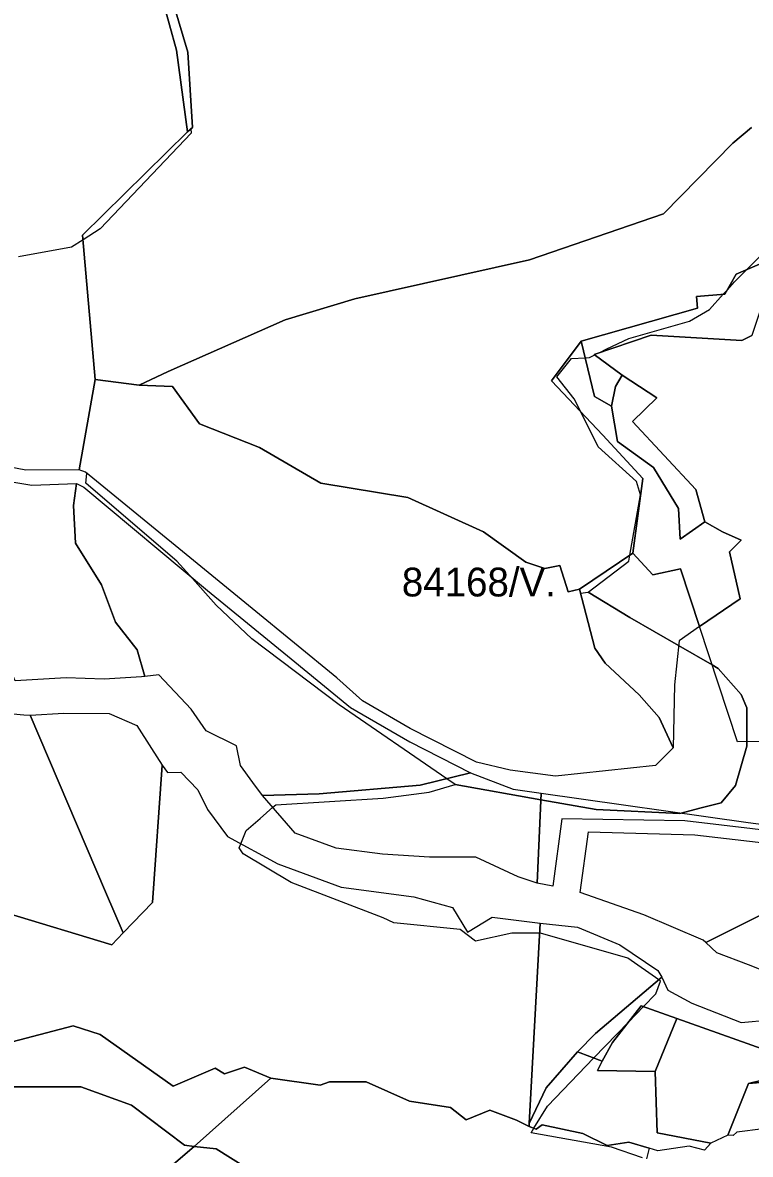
# Model space of a CAD drawing. Extents: x -477304 to -465429, y -1159113 to -1149210.
# Drawn here: x -475883 to -475504, y -1151655 to -1151065 of the extents above; entities that cross this region are included whole.
import ezdxf

# ---------------------------------------------------------------- set-up
doc = ezdxf.new("R2010")
doc.units = 0
for name, color, linetype in [('BPEJ_s', 7, 'Continuous'), ('PUPFL_s', 7, 'Continuous'), ('trav_porost_s', 7, 'Continuous')]:
    doc.layers.add(name, color=color, linetype=linetype)

msp = doc.modelspace()

# ---------------------------------------------------------------- linework, layer by layer
at = {"layer": 'BPEJ_s'}
for points in [[(-475808.91, -1151039.84), (-475796.84, -1151080.93), (-475794.41, -1151120.2), (-475795.24, -1151120.87), (-475795, -1151123), (-475842.5, -1151173), (-475851.4, -1151178.64), (-475857.5, -1151182.5), (-475885, -1151187.5)], [(-475808.91, -1151039.84), (-475796.84, -1151080.93), (-475794.41, -1151120.2), (-475795.24, -1151120.87), (-475795, -1151123), (-475842.5, -1151173), (-475851.4, -1151178.64), (-475857.5, -1151182.5), (-475885, -1151187.5)], [(-475782, -1151369), (-475795.69, -1151353.64), (-475802.5, -1151346), (-475823, -1151328.5), (-475850, -1151305.5), (-475849.39, -1151300.34), (-475850.1, -1151299.76), (-475853.51, -1151298.55), (-475845.03, -1151251.44), (-475822.25, -1151254.46), (-475804.86, -1151255.07), (-475790.76, -1151274.54), (-475759.49, -1151286.85), (-475727.57, -1151305.38), (-475682.23, -1151312.95), (-475642.81, -1151330.83), (-475620.74, -1151346.67), (-475610.78, -1151349.95), (-475603.01, -1151348.4), (-475598.67, -1151362.12), (-475592.78, -1151360.65), (-475592.22, -1151362.82), (-475588.25, -1151362.25), (-475567, -1151346), (-475566.47, -1151342.94), (-475561, -1151311.5), (-475563, -1151304.5), (-475583, -1151286.5), (-475592.08, -1151268.33), (-475595.5, -1151261.5), (-475604.5, -1151250), (-475597, -1151240.5), (-475589.75, -1151240.12), (-475587.5, -1151240), (-475584.81, -1151238.65), (-475585.15, -1151238.4), (-475582.54, -1151237.52), (-475578.5, -1151235.5), (-475567, -1151230), (-475535.5, -1151221), (-475525, -1151215), (-475517.87, -1151207.05), (-475515.69, -1151204.62), (-475512, -1151200.5), (-475505.72, -1151194.22), (-475491.5, -1151180)], [(-475512, -1151200.5), (-475505.72, -1151194.22), (-475491.5, -1151180)], [(-475560, -1151657), (-475576, -1151651.5), (-475618, -1151644), (-475616.55, -1151641.61), (-475609.5, -1151630), (-475585.3, -1151604.94), (-475567.31, -1151586.32), (-475559.45, -1151578.18), (-475553, -1151571.5), (-475550.5, -1151565), (-475551.49, -1151564.3), (-475567.5, -1151553), (-475613, -1151540), (-475613.58, -1151540), (-475628, -1151540), (-475647, -1151544), (-475655, -1151538), (-475689.5, -1151534.5), (-475695, -1151532), (-475743, -1151513.5), (-475768, -1151498.5), (-475770, -1151495.5), (-475769.14, -1151493.3), (-475766.5, -1151486.5), (-475759.19, -1151480.13), (-475752.52, -1151474.32), (-475751, -1151473), (-475695, -1151469.5), (-475671, -1151466.5), (-475657.5, -1151462.5), (-475612.86, -1151470.4), (-475584, -1151475.5), (-475540.5, -1151477.5), (-475539.78, -1151477.32), (-475530.03, -1151474.82), (-475524.56, -1151473.42), (-475519, -1151472), (-475511.5, -1151463), (-475505.5, -1151442.5), (-475505.5, -1151440.15), (-475505.5, -1151422.5), (-475508.5, -1151415.5), (-475520.5, -1151402), (-475523.66, -1151400.18), (-475541.13, -1151390.11), (-475566.5, -1151375.5), (-475588.25, -1151362.25), (-475567, -1151346), (-475566.47, -1151342.94), (-475561, -1151311.5), (-475563, -1151304.5), (-475583, -1151286.5), (-475592.08, -1151268.33), (-475595.5, -1151261.5), (-475604.5, -1151250), (-475597, -1151240.5), (-475589.75, -1151240.12), (-475587.5, -1151240), (-475584.81, -1151238.65), (-475585.15, -1151238.4), (-475582.54, -1151237.52), (-475578.5, -1151235.5), (-475567, -1151230), (-475535.5, -1151221), (-475525, -1151215), (-475517.87, -1151207.05), (-475515.69, -1151204.62), (-475512, -1151200.5)], [(-475560, -1151657), (-475576, -1151651.5), (-475618, -1151644), (-475616.55, -1151641.61), (-475609.5, -1151630), (-475585.3, -1151604.94), (-475567.31, -1151586.32), (-475559.45, -1151578.18), (-475553, -1151571.5), (-475550.5, -1151565), (-475551.49, -1151564.3), (-475567.5, -1151553), (-475613, -1151540), (-475613.58, -1151540), (-475628, -1151540), (-475647, -1151544), (-475655, -1151538), (-475689.5, -1151534.5), (-475695, -1151532), (-475743, -1151513.5), (-475768, -1151498.5), (-475770, -1151495.5), (-475769.14, -1151493.3), (-475766.5, -1151486.5), (-475759.19, -1151480.13), (-475752.52, -1151474.32), (-475751, -1151473), (-475695, -1151469.5), (-475671, -1151466.5), (-475657.5, -1151462.5), (-475661.96, -1151459.44), (-475718, -1151421), (-475763.5, -1151386.5), (-475782, -1151369)]]:
    msp.add_lwpolyline(points, dxfattribs=at)
msp.add_lwpolyline([(-475588.25, -1151362.25), (-475566.5, -1151375.5), (-475541.13, -1151390.11), (-475523.66, -1151400.18), (-475520.5, -1151402), (-475508.5, -1151415.5), (-475505.5, -1151422.5), (-475505.5, -1151440.15), (-475505.5, -1151442.5), (-475511.5, -1151463), (-475519, -1151472), (-475524.56, -1151473.42), (-475530.03, -1151474.82), (-475539.78, -1151477.32), (-475540.5, -1151477.5), (-475584, -1151475.5), (-475612.86, -1151470.4), (-475657.5, -1151462.5), (-475661.96, -1151459.44), (-475718, -1151421), (-475763.5, -1151386.5), (-475782, -1151369), (-475795.69, -1151353.64), (-475802.5, -1151346), (-475823, -1151328.5), (-475850, -1151305.5), (-475849.39, -1151300.34), (-475850.1, -1151299.76), (-475853.51, -1151298.55), (-475845.03, -1151251.44), (-475822.25, -1151254.46), (-475804.86, -1151255.07), (-475790.76, -1151274.54), (-475759.49, -1151286.85), (-475727.57, -1151305.38), (-475682.23, -1151312.95), (-475642.81, -1151330.83), (-475620.74, -1151346.67), (-475610.78, -1151349.95), (-475603.01, -1151348.4), (-475598.67, -1151362.12), (-475592.78, -1151360.65), (-475592.22, -1151362.82)], close=True, dxfattribs=at)
at = {"layer": 'PUPFL_s'}
for points in [[(-475813.61, -1151040.02), (-475802.65, -1151079.79), (-475797, -1151122.3), (-475851.61, -1151176.29), (-475845.03, -1151251.44), (-475853.51, -1151298.55), (-475881.21, -1151298.75), (-475900.47, -1151295.08), (-475923.41, -1151191), (-475970.58, -1151193.7), (-475973.05, -1151147.67), (-475973.41, -1151128.42), (-475943.79, -1151121.97), (-475934.93, -1151116.85), (-475909.98, -1151093.43), (-475913.64, -1151087.33), (-475915.25, -1151084.64), (-475926.77, -1151069.25), (-475976.61, -1151079.17), (-476006.65, -1151085.96), (-476040.94, -1151095.06), (-476072.07, -1151099.53), (-476111.9, -1151105.68), (-476125.29, -1151083.13)], [(-475503.17, -1151120.07), (-475512.84, -1151128.34), (-475549.04, -1151165.05), (-475618.73, -1151189.13), (-475709.88, -1151209.42), (-475746.05, -1151220.27), (-475807.01, -1151247.24), (-475822.25, -1151254.46), (-475845.03, -1151251.44), (-475851.61, -1151176.29), (-475797, -1151122.3), (-475794.41, -1151120.2), (-475796.84, -1151080.93), (-475808.91, -1151039.84)], [(-475496.59, -1151190.35), (-475511.13, -1151196.51), (-475517.02, -1151206.98), (-475531.73, -1151208.15), (-475531.32, -1151214.28), (-475591.85, -1151231.43), (-475607.41, -1151252.08), (-475580.59, -1151280.52), (-475559.72, -1151303.07), (-475565, -1151341.95), (-475592.78, -1151360.65), (-475598.67, -1151362.12), (-475603.01, -1151348.4), (-475610.78, -1151349.95), (-475620.74, -1151346.67), (-475642.81, -1151330.83), (-475682.23, -1151312.95), (-475727.57, -1151305.38), (-475759.49, -1151286.85), (-475790.76, -1151274.54), (-475804.86, -1151255.07), (-475822.25, -1151254.46), (-475807.01, -1151247.24), (-475746.05, -1151220.27), (-475709.88, -1151209.42), (-475618.73, -1151189.13), (-475549.04, -1151165.05), (-475512.84, -1151128.34), (-475503.17, -1151120.07)], [(-475891.52, -1151529.36), (-475836.45, -1151545.92), (-475830.45, -1151539.81), (-475815.26, -1151524.01), (-475810.21, -1151452.43), (-475807.47, -1151456.14), (-475800.43, -1151456.09), (-475791.65, -1151465.2), (-475786.6, -1151475.44), (-475776.16, -1151489.48), (-475749.9, -1151503.77), (-475716.98, -1151515.95), (-475679.13, -1151520.99), (-475658.92, -1151526.63), (-475651.19, -1151539.48), (-475638.21, -1151531.66), (-475613.3, -1151534.74), (-475618.9, -1151639.15), (-475618.98, -1151640.7), (-475625.55, -1151637.41), (-475639.48, -1151632.21), (-475651.79, -1151637.1), (-475659.95, -1151630.81), (-475681.29, -1151627.42), (-475703.84, -1151617.39), (-475723.01, -1151617.41), (-475727.8, -1151619.14), (-475753.58, -1151615.45), (-475767.27, -1151609.78), (-475777.74, -1151613.21), (-475782.59, -1151610.18), (-475804.41, -1151619.57), (-475842.42, -1151592.76), (-475856.6, -1151588.16), (-475902.45, -1151600.17)], [(-475765.72, -1151662.6), (-475782.11, -1151652.3), (-475793.51, -1151651.06), (-475753.58, -1151615.45), (-475727.8, -1151619.14), (-475723.01, -1151617.41), (-475703.84, -1151617.39), (-475681.29, -1151627.42), (-475659.95, -1151630.81), (-475651.79, -1151637.1), (-475639.48, -1151632.21), (-475625.55, -1151637.41), (-475618.98, -1151640.7), (-475615.31, -1151642.08), (-475612.25, -1151639.72), (-475591.03, -1151644.33), (-475578.34, -1151650.64), (-475567.01, -1151648.82), (-475556.46, -1151651.95), (-475557.81, -1151657.53)], [(-475999.91, -1151827.96), (-475793.51, -1151651.06), (-475782.11, -1151652.3), (-475765.72, -1151662.6)]]:
    msp.add_lwpolyline(points, dxfattribs=at)
for points in [[(-475531.73, -1151208.15), (-475517.02, -1151206.98), (-475511.13, -1151196.51), (-475496.59, -1151190.35), (-475484.17, -1151172.99), (-475479.65, -1151177.74), (-475461.54, -1151155.34), (-475469.22, -1151137.9), (-475452.59, -1151143.71), (-475464.99, -1151180.54), (-475477.68, -1151199.31), (-475499.11, -1151217.05), (-475503.03, -1151228.43), (-475508.22, -1151231.16), (-475555.49, -1151228.4), (-475585.15, -1151238.4), (-475570.56, -1151249.13), (-475573.93, -1151255.03), (-475576.16, -1151265.34), (-475584.89, -1151260.24), (-475591.85, -1151231.43), (-475531.32, -1151214.28)], [(-475584.89, -1151260.24), (-475576.16, -1151265.34), (-475573.02, -1151283.76), (-475554.18, -1151297.36), (-475541.19, -1151318.65), (-475540.37, -1151334.69), (-475527.45, -1151325.58), (-475518.3, -1151330.8), (-475508.6, -1151335.22), (-475514.58, -1151341.14), (-475509.07, -1151365.65), (-475530.32, -1151380.14), (-475540.11, -1151350.02), (-475554.47, -1151353.16), (-475565, -1151341.95), (-475559.72, -1151303.07), (-475580.59, -1151280.52), (-475607.41, -1151252.08), (-475591.85, -1151231.43)], [(-475573.93, -1151255.03), (-475570.56, -1151249.13), (-475552.48, -1151261.04), (-475565.14, -1151273.24), (-475532.14, -1151308.66), (-475527.45, -1151325.58), (-475540.37, -1151334.69), (-475541.19, -1151318.65), (-475554.18, -1151297.36), (-475573.02, -1151283.76), (-475576.16, -1151265.34)], [(-475854.89, -1151305.62), (-475856.46, -1151317), (-475855.28, -1151336.75), (-475841.78, -1151358.48), (-475834.41, -1151377.88), (-475823.21, -1151392.23), (-475819.17, -1151406.2), (-475820.92, -1151406.4), (-475840.4, -1151407.64), (-475860.26, -1151406.9), (-475886.73, -1151408.49), (-475935.11, -1151296.91), (-475878.15, -1151306.56)], [(-475728.31, -1151467.35), (-475757.94, -1151468.1), (-475763, -1151461.48), (-475769.36, -1151452.51), (-475771.39, -1151442.32), (-475787.34, -1151434.53), (-475795.11, -1151423.22), (-475811.92, -1151405.35), (-475819.17, -1151406.2), (-475823.21, -1151392.23), (-475834.41, -1151377.88), (-475841.78, -1151358.48), (-475855.28, -1151336.75), (-475856.46, -1151317), (-475854.89, -1151305.62), (-475850.95, -1151307.51), (-475786.48, -1151361.33), (-475742.91, -1151397.04), (-475712.02, -1151422.3), (-475681.21, -1151440.25), (-475649.59, -1151456.4), (-475675.82, -1151462.84)], [(-475551.32, -1151427.51), (-475561.72, -1151415.67), (-475579.4, -1151399.21), (-475584.77, -1151391.38), (-475592.78, -1151360.65), (-475565, -1151341.95), (-475554.47, -1151353.16), (-475540.11, -1151350.02), (-475530.32, -1151380.14), (-475540.86, -1151387.55), (-475543.32, -1151410.47), (-475544.03, -1151443.4)], [(-476051.5, -1151427.33), (-476022.39, -1151428.01), (-476019.56, -1151428.19), (-475987.82, -1151412.6), (-475968.79, -1151421.19), (-475947.16, -1151419.72), (-475932.05, -1151421.55), (-475929.48, -1151432.66), (-475920.85, -1151429.93), (-475910.25, -1151423.59), (-475882.32, -1151426.07), (-475879.02, -1151426.26), (-475839.63, -1151518.37), (-475830.45, -1151539.81), (-475836.45, -1151545.92), (-475891.52, -1151529.36), (-475950.29, -1151503.14), (-475975.37, -1151492.32), (-476015.57, -1151470), (-476062.2, -1151432.93)], [(-475879.02, -1151426.26), (-475861.49, -1151425.22), (-475837.79, -1151425.54), (-475823.39, -1151431.66), (-475815.78, -1151443.77), (-475810.21, -1151452.43), (-475815.26, -1151524.01), (-475830.45, -1151539.81), (-475839.63, -1151518.37)], [(-475646.84, -1151500.3), (-475670.99, -1151500.3), (-475695.44, -1151498.73), (-475719.57, -1151495.6), (-475740.83, -1151487.75), (-475757.94, -1151468.1), (-475728.31, -1151467.35), (-475675.82, -1151462.84), (-475649.59, -1151456.4), (-475627.35, -1151464.92), (-475612.71, -1151466.98), (-475614.77, -1151513.84), (-475624.73, -1151510.53)], [(-475483.58, -1151487.79), (-475537.9, -1151481.3), (-475601.91, -1151480.41), (-475606.6, -1151515.45), (-475614.77, -1151513.84), (-475612.71, -1151466.98), (-475504.91, -1151482.26), (-475490.32, -1151484.1), (-475471.18, -1151485.26), (-475469.45, -1151490.22), (-475477.4, -1151520.36), (-475481.38, -1151521.98), (-475483.16, -1151494.37)], [(-475618.9, -1151639.15), (-475613.3, -1151534.74), (-475593.84, -1151536.86), (-475571.81, -1151545.98), (-475551.86, -1151559.45), (-475549.82, -1151562.88), (-475584.48, -1151592.22), (-475593.83, -1151601.68), (-475610.15, -1151620.49)], [(-475560.61, -1151577.77), (-475575.6, -1151596.89), (-475580.99, -1151606.59), (-475593.83, -1151601.68), (-475584.48, -1151592.22), (-475549.82, -1151562.88), (-475546.65, -1151569.69), (-475534.2, -1151576.45), (-475508.45, -1151586.54), (-475478.29, -1151583.65), (-475447.95, -1151602.12), (-475497.6, -1151616.58), (-475489.73, -1151602.97), (-475541.98, -1151584.34)], [(-475575.6, -1151596.89), (-475560.61, -1151577.77), (-475541.98, -1151584.34), (-475553.33, -1151612.04), (-475583.3, -1151611.42), (-475580.99, -1151606.59)], [(-475902.45, -1151600.17), (-475856.6, -1151588.16), (-475842.42, -1151592.76), (-475804.41, -1151619.57), (-475782.59, -1151610.18), (-475777.74, -1151613.21), (-475767.27, -1151609.78), (-475753.58, -1151615.45), (-475793.51, -1151651.06), (-475798.47, -1151650.42), (-475826.15, -1151629.62), (-475852.63, -1151619.99), (-475900.49, -1151619.99), (-475926.15, -1151619.01)], [(-475567.01, -1151648.82), (-475578.34, -1151650.64), (-475591.03, -1151644.33), (-475612.25, -1151639.72), (-475615.31, -1151642.08), (-475618.98, -1151640.7), (-475618.9, -1151639.15), (-475610.15, -1151620.49), (-475593.83, -1151601.68), (-475580.99, -1151606.59), (-475583.3, -1151611.42), (-475553.33, -1151612.04), (-475552.22, -1151643.87), (-475524.28, -1151649.38), (-475527.56, -1151652.99), (-475535.64, -1151650.94), (-475551.9, -1151653.25), (-475556.46, -1151651.95)], [(-475993.63, -1151751.43), (-475947.61, -1151660.25), (-475926.15, -1151619.01), (-475900.49, -1151619.99), (-475852.63, -1151619.99), (-475826.15, -1151629.62), (-475798.47, -1151650.42), (-475793.51, -1151651.06), (-475999.91, -1151827.96), (-476002.97, -1151827.73), (-476022.23, -1151815.04)]]:
    msp.add_lwpolyline(points, close=True, dxfattribs=at)
at = {"layer": 'trav_porost_s'}
for points in [[(-475808.91, -1151039.84), (-475796.84, -1151080.93), (-475794.41, -1151120.2), (-475797, -1151122.3), (-475802.65, -1151079.79), (-475813.61, -1151040.02)], [(-475485.22, -1151439.9), (-475510.36, -1151440.21), (-475530.32, -1151380.14), (-475509.07, -1151365.65), (-475514.58, -1151341.14), (-475508.6, -1151335.22), (-475518.3, -1151330.8), (-475527.45, -1151325.58), (-475532.14, -1151308.66), (-475565.14, -1151273.24), (-475552.48, -1151261.04), (-475570.56, -1151249.13), (-475585.15, -1151238.4), (-475555.49, -1151228.4), (-475508.22, -1151231.16), (-475503.03, -1151228.43)]]:
    msp.add_lwpolyline(points, dxfattribs=at)
for points in [[(-475610.78, -1151349.95), (-475603.01, -1151348.4), (-475598.67, -1151362.12), (-475592.78, -1151360.65), (-475584.77, -1151391.38), (-475579.4, -1151399.21), (-475561.72, -1151415.67), (-475551.32, -1151427.51), (-475544.03, -1151443.4), (-475553.16, -1151452.63), (-475605.19, -1151458.06), (-475628.84, -1151454.92), (-475646.44, -1151450.83), (-475681.06, -1151433.31), (-475705.82, -1151418.9), (-475719.14, -1151406.95), (-475763.3, -1151370.77), (-475850.1, -1151299.76), (-475853.51, -1151298.55), (-475845.03, -1151251.44), (-475822.25, -1151254.46), (-475804.86, -1151255.07), (-475790.76, -1151274.54), (-475759.49, -1151286.85), (-475727.57, -1151305.38), (-475682.23, -1151312.95), (-475642.81, -1151330.83), (-475620.74, -1151346.67)], [(-475481.38, -1151521.98), (-475526.98, -1151544.81), (-475528.25, -1151543.64), (-475559.19, -1151530.32), (-475592.48, -1151518.77), (-475588.07, -1151487.19), (-475532.65, -1151488.6), (-475483.16, -1151494.37)], [(-475481.15, -1151532.38), (-475477.32, -1151549.87), (-475456.7, -1151577.03), (-475462.41, -1151573.05), (-475468.72, -1151570.68), (-475504.64, -1151556.46), (-475521.19, -1151550.15), (-475526.98, -1151544.81), (-475481.38, -1151521.98), (-475477.4, -1151520.36)], [(-475524.28, -1151649.38), (-475552.22, -1151643.87), (-475553.33, -1151612.04), (-475541.98, -1151584.34), (-475489.73, -1151602.97), (-475497.6, -1151616.58), (-475504.79, -1151618.23), (-475515.53, -1151645.12)], [(-475451.68, -1151624.27), (-475471.06, -1151615.41), (-475504.79, -1151618.23), (-475497.6, -1151616.58), (-475447.95, -1151602.12), (-475440.83, -1151607.75), (-475415.6, -1151628.07), (-475374.94, -1151684.51), (-475397.16, -1151685.66), (-475433.11, -1151638.69)], [(-475433.11, -1151638.69), (-475397.16, -1151685.66), (-475438.48, -1151680.85), (-475455.38, -1151661.9), (-475461.49, -1151654.29), (-475468.12, -1151648.08), (-475479, -1151642.87), (-475486.68, -1151640.6), (-475497.03, -1151641.79), (-475510.81, -1151643.59), (-475512.77, -1151645.35), (-475515.53, -1151645.12), (-475504.79, -1151618.23), (-475471.06, -1151615.41), (-475451.68, -1151624.27)]]:
    msp.add_lwpolyline(points, close=True, dxfattribs=at)

# ---------------------------------------------------------------- texts
at = {"layer": 'BPEJ_s'}
msp.add_text('84168/V.', height=15, dxfattribs=at).set_placement((-475685.32, -1151364.47))

doc.saveas('drawing.dxf')
